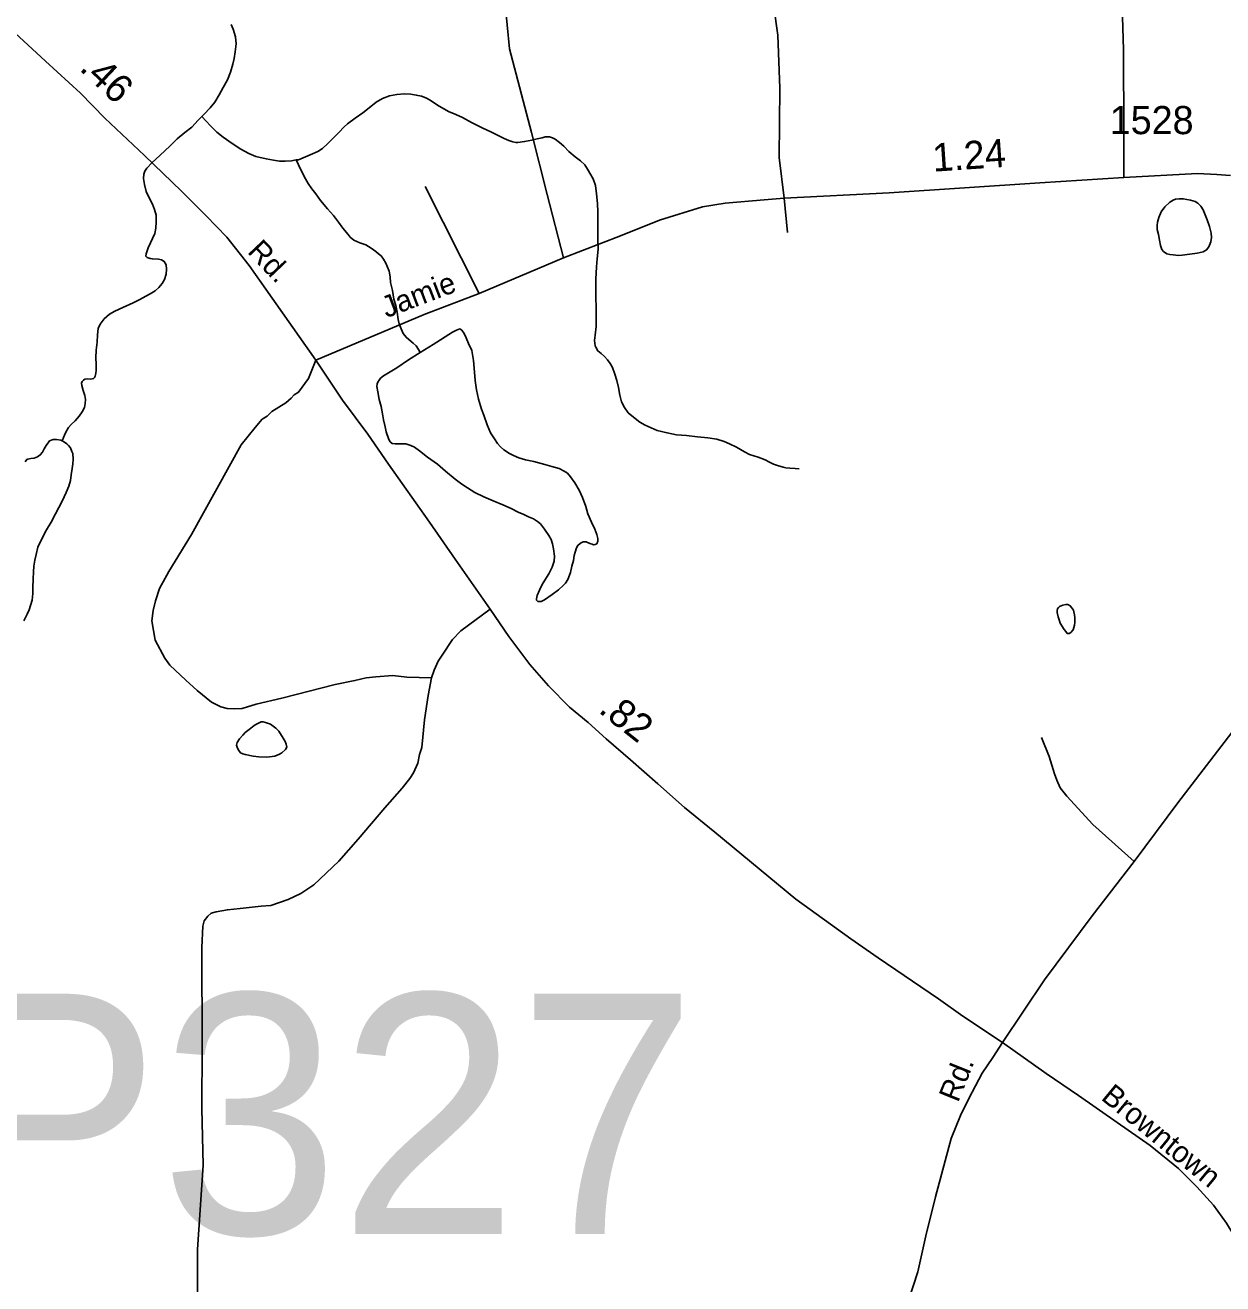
# Model space of a CAD drawing. Extents: x 2220236 to 2384410, y 720751 to 894131.
# Drawn here: x 2336921 to 2342231, y 837965 to 843547 of the extents above; entities that cross this region are included whole.
import ezdxf

# ---------------------------------------------------------------- set-up
doc = ezdxf.new("R2010")
doc.units = 0
for name, color, linetype in [('Exist Hydrographic Misc Water Feature', 7, 'Continuous'), ('Exist Hydrographic Pond Under 1500 Sq Ft', 7, 'Continuous'), ('Exist Road Non-System Type 51', 7, 'Continuous'), ('Exist Road Secondary Mileage Hundredths English Label', 7, 'Continuous'), ('Exist Road Secondary Structure Pipe Number Label', 7, 'Continuous'), ('Exist Road Secondary Type 51 Attributed', 7, 'Continuous'), ('Exist Road Secondary Type 51 Label', 7, 'Continuous'), ('Exist Road Secondary Type 51 Number Label', 7, 'Continuous')]:
    doc.layers.add(name, color=color, linetype=linetype)

msp = doc.modelspace()

# ---------------------------------------------------------------- linework, layer by layer
at = {"layer": 'Exist Hydrographic Misc Water Feature'}
for points in [[(2337834.4, 843550.5), (2337842.8, 843528.8), (2337852.4, 843495.4), (2337855.7, 843463.7), (2337852.2, 843429.1), (2337846.5, 843399.3), (2337841, 843373.5), (2337831.2, 843338.7), (2337817.5, 843305.3), (2337797.9, 843271), (2337780.5, 843238.1), (2337760.8, 843206.1), (2337741.2, 843180.1), (2337713.5, 843151.7), (2337703.4, 843141.4)], [(2338122.2, 842949.5), (2338132, 842950.5), (2338153.7, 842959), (2338183.7, 842971.7), (2338217.5, 842986.2), (2338239.3, 843000.2), (2338263, 843022.5), (2338290.7, 843050.6), (2338310.6, 843071.1), (2338334.5, 843096), (2338350, 843109.8), (2338383.8, 843134.1), (2338417.3, 843158.5), (2338453.2, 843186.9), (2338476.7, 843205.2), (2338504.6, 843221.1), (2338536.6, 843233.9), (2338568.5, 843240.2), (2338601.9, 843242.2), (2338630.5, 843241), (2338654.6, 843237.1), (2338677.2, 843231.5), (2338697.2, 843224.1), (2338715.6, 843214), (2338749, 843192.4), (2338797.4, 843164.8), (2338829.5, 843151.4), (2338859.6, 843137.2), (2338899.9, 843115.8), (2338950.1, 843090.7), (2338984.6, 843073.4), (2339014.8, 843058.8), (2339044.9, 843043.7), (2339064.9, 843035.6), (2339082.9, 843029.8), (2339096.2, 843027.1), (2339105, 843026.4), (2339135.1, 843030.9), (2339167, 843037.2), (2339191, 843043.1), (2339212.8, 843047.3), (2339226.7, 843052.1), (2339244.8, 843051.8), (2339258.1, 843046.8), (2339270.9, 843040.8), (2339289.2, 843026.7), (2339309.2, 843011.1), (2339331.5, 842987.4), (2339359.7, 842963), (2339382.1, 842945.9), (2339401.6, 842927), (2339414.5, 842907.8), (2339438.8, 842866.1), (2339449.2, 842836.4), (2339453.7, 842798.8), (2339458.4, 842756.3), (2339459, 842718.6), (2339459.3, 842678.2), (2339459.8, 842634.9), (2339460.3, 842590.6), (2339460.8, 842552.9), (2339457.3, 842510.8), (2339453.9, 842474.5), (2339450.5, 842420.2), (2339450.7, 842384.1), (2339451.2, 842354.6), (2339451.9, 842280.8), (2339452.9, 842210.3), (2339447.2, 842172.3), (2339445.5, 842148.6), (2339447.8, 842124.7), (2339450.1, 842118.2), (2339460.2, 842102.2), (2339474.2, 842090.7), (2339488.5, 842077.1), (2339502.5, 842062.9), (2339515, 842047), (2339524.9, 842028.7), (2339535.3, 841999.6), (2339543.7, 841971.1), (2339551.2, 841939.6), (2339556.6, 841906), (2339565, 841876.1), (2339577.1, 841852), (2339593.5, 841828), (2339617.3, 841808.3), (2339646.1, 841786.5), (2339670, 841772.7), (2339696.4, 841761.7), (2339722.5, 841749.6), (2339766.6, 841738.3), (2339808.6, 841730.8), (2339852.7, 841727.1), (2339900.9, 841721.5), (2339947, 841716.1), (2339986.9, 841711.2), (2340019.2, 841701)], [(2337703.4, 843141.4), (2337687.7, 843125.3), (2337660, 843095.3), (2337628.5, 843070.4), (2337594.9, 843042.8), (2337563, 843011.9), (2337517.8, 842969.1), (2337482, 842937.1), (2337460.4, 842912.6), (2337450.4, 842899), (2337446.7, 842886.4), (2337444.9, 842866.6), (2337449.2, 842840.5), (2337457.7, 842809.1), (2337473.9, 842775.3), (2337485.6, 842752.8), (2337494.5, 842729.2), (2337500.7, 842704.8), (2337501.3, 842675.3), (2337499.5, 842647.3), (2337495.8, 842623.5), (2337466.6, 842559), (2337456.9, 842532.3), (2337455, 842522.4), (2337461.1, 842517.1), (2337474.8, 842512.7), (2337485, 842510.5), (2337511.3, 842509.3), (2337525.3, 842505.6), (2337537.3, 842499.5), (2337545.5, 842483.4), (2337547.6, 842465.5), (2337545.9, 842443.4), (2337538.3, 842419.1), (2337528.5, 842401.7), (2337512.6, 842383), (2337496.7, 842369.2), (2337475, 842355.2), (2337455.1, 842344.5), (2337429.4, 842330.3), (2337399.4, 842316), (2337353.7, 842295.1), (2337317.9, 842278.8), (2337294.2, 842264.7), (2337270.4, 842244.1), (2337252.7, 842220.4), (2337244.9, 842202), (2337241.1, 842173.9), (2337239.6, 842140.4), (2337236, 842105.8), (2337234.5, 842071.9), (2337234.6, 842044), (2337235.1, 842016.2), (2337233.4, 842002.3), (2337231.3, 841989.7), (2337227.6, 841984), (2337223.5, 841979.6), (2337211.4, 841977.4), (2337195.7, 841977.8), (2337185.5, 841977.4), (2337179.4, 841972.8), (2337173.8, 841967), (2337169.8, 841959.3), (2337171.9, 841948.9), (2337178, 841926.8), (2337184.5, 841905.1), (2337188.5, 841887.2), (2337187, 841869.1), (2337183.1, 841851.6), (2337173.4, 841831.5), (2337159.4, 841812.8), (2337141.9, 841792.4), (2337123.8, 841776.3), (2337112.6, 841762.7), (2337102.5, 841744.2), (2337094.6, 841728.1), (2337090.7, 841718.1), (2337086.7, 841705.8), (2337085.1, 841703.1)], [(2337703.4, 843141.4), (2337742.2, 843100.3), (2337770.6, 843072), (2337798.4, 843050.1), (2337839, 843021.6), (2337877.4, 842997.6), (2337911.6, 842977.6), (2337943.7, 842964.2), (2337989.7, 842954.6), (2338021.8, 842947.7), (2338047.9, 842943.8), (2338073.8, 842944.2), (2338102, 842946), (2338122.2, 842949.5)], [(2338122.2, 842949.5), (2338132.3, 842926.9), (2338150.5, 842890.6), (2338163.1, 842864.8), (2338175.1, 842845), (2338191.4, 842821.7), (2338209.7, 842799.4), (2338230, 842770.1), (2338260.4, 842731.9), (2338286.9, 842702.5), (2338309.1, 842673.2), (2338329.5, 842646.8), (2338352, 842619.2), (2338362, 842607.1), (2338378.3, 842594), (2338404.4, 842581.9), (2338430.4, 842572.1), (2338454.6, 842558.4), (2338474.9, 842542.8), (2338486.8, 842532.8), (2338499, 842523.4), (2338509.1, 842509.1), (2338519.4, 842491.4), (2338534, 842455.9), (2338538.2, 842431.5), (2338540.6, 842405.3), (2338549, 842370.2), (2338555.4, 842332.1), (2338563.8, 842303.5), (2338570, 842273.6), (2338574.6, 842241.6), (2338578.6, 842222.1), (2338587.1, 842200.4), (2338597.1, 842180.2), (2338609.3, 842162.6), (2338621.5, 842152.6), (2338641.5, 842137), (2338653.8, 842125.1), (2338664, 842109.1), (2338672.2, 842094.6)], [(2340019.2, 841701), (2340042.9, 841690.5), (2340075.1, 841675.4), (2340109.7, 841654.5), (2340132.2, 841643.3), (2340169.8, 841630.7), (2340202, 841619.9), (2340218.2, 841609.7), (2340238.3, 841600), (2340256.3, 841594.2), (2340280.6, 841586), (2340293.1, 841584.2), (2340310.6, 841582.3), (2340334.6, 841581), (2340352.4, 841579.1)]]:
    msp.add_lwpolyline(points, dxfattribs=at)
at = {"layer": 'Exist Hydrographic Pond Under 1500 Sq Ft'}
for points in [[(2341939.6, 842641.2), (2341945.1, 842618.4), (2341949.7, 842594), (2341954, 842569.6), (2341960.3, 842551.8), (2341968.2, 842543.9), (2341982.4, 842533.6), (2341995, 842530.2), (2342010.5, 842528.2), (2342034.2, 842525.9), (2342050.6, 842526.6), (2342084.6, 842531.2), (2342116.5, 842535.8), (2342144.2, 842541.9), (2342158.3, 842550), (2342168.2, 842564.2), (2342177.8, 842585.9), (2342180, 842605.7), (2342179.2, 842624.7), (2342171.1, 842654.6), (2342160.7, 842683.7), (2342144.1, 842728.3), (2342133.3, 842744.3), (2342119.6, 842757.5), (2342107.5, 842764.6), (2342087.5, 842771), (2342055.5, 842777.2), (2342037.1, 842777.1), (2342021.4, 842774.8), (2342010.1, 842770.4), (2341995.7, 842762.3), (2341973.9, 842741.7), (2341958, 842719.7), (2341946.3, 842694), (2341940.6, 842673), (2341938.8, 842659.2), (2341939.6, 842641.2)], [(2339440.6, 841242.5), (2339448.4, 841244.4), (2339454.5, 841246.3), (2339460.3, 841258.7), (2339460.1, 841270.2), (2339455.8, 841288.1), (2339445.6, 841312.3), (2339431.3, 841342.2), (2339414.9, 841379.9), (2339406.4, 841411.8), (2339392, 841452.2), (2339377.5, 841485.1), (2339357.1, 841517.1), (2339339, 841543.6), (2339324.6, 841559.4), (2339310.7, 841568.7), (2339288.6, 841580.9), (2339256.3, 841590.1), (2339224.2, 841597.9), (2339176, 841611.4), (2339139.6, 841619.1), (2339109, 841628.4), (2339085.7, 841638.2), (2339067.5, 841648), (2339043.3, 841663.4), (2339027.6, 841677.5), (2339015.2, 841691.2), (2339000.9, 841712.6), (2338984.4, 841739.1), (2338968.2, 841774.6), (2338953.6, 841816.6), (2338943.3, 841844.1), (2338930.7, 841887.9), (2338922.1, 841930.2), (2338915.8, 841971.7), (2338911, 842025.6), (2338908.6, 842060), (2338900.2, 842103.9), (2338885.8, 842135.5), (2338875.3, 842159.7), (2338867.2, 842179.7), (2338856.4, 842195), (2338847.1, 842199.6), (2338833.2, 842194.7), (2338815.2, 842185.2), (2338729.7, 842131.4), (2338672.2, 842094.6)], [(2338672.2, 842094.6), (2338620.6, 842062.3), (2338568.9, 842028), (2338509.3, 841991.1), (2338495.6, 841980.7), (2338489.7, 841973.3), (2338485.7, 841967.2), (2338481.8, 841956.5), (2338480, 841945), (2338484.3, 841921.2), (2338490.6, 841887), (2338499.4, 841855.5), (2338505.4, 841822.9), (2338509.7, 841796.8), (2338516.3, 841764.9), (2338520.4, 841743.1), (2338532.7, 841709.2), (2338539, 841699.6), (2338547.2, 841691.7), (2338561, 841689.6), (2338575.1, 841690.2), (2338597.1, 841690.5), (2338608.9, 841690), (2338631.2, 841682.7), (2338647.3, 841675.1), (2338669.3, 841658.9), (2338703.9, 841631.5), (2338748.2, 841599.8), (2338784.6, 841568.5), (2338827.1, 841533.1), (2338857.2, 841511.4), (2338881.5, 841495.3), (2338913.8, 841474.3), (2338953.4, 841454.6), (2338996.1, 841436.7), (2339038.5, 841419.7), (2339074.6, 841403.8), (2339106.8, 841386.4), (2339130.8, 841376.5), (2339152.9, 841366.9)], [(2336914.3, 840904.5), (2336930.1, 840934.7), (2336937.8, 840954.7), (2336951.2, 840996.2), (2336954.9, 841026.6), (2336954.5, 841052.8), (2336956.2, 841090.6), (2336957.9, 841122.9), (2336959.5, 841148.2), (2336963.3, 841174.6), (2336968.9, 841198.8), (2336977.4, 841232), (2336996.1, 841271.2), (2337015.6, 841309), (2337035.2, 841343.3), (2337054.7, 841379.6), (2337083.9, 841436.6), (2337101.7, 841474), (2337113.4, 841502.4), (2337120.8, 841528.3), (2337124.8, 841552.1), (2337128.2, 841580.2), (2337132, 841601), (2337133.7, 841622.4), (2337131.4, 841646.9), (2337127.4, 841656.6), (2337121.2, 841672.8), (2337113.2, 841682.3), (2337105, 841690.2), (2337094.9, 841697.9), (2337085.1, 841703.1)], [(2337085.1, 841703.1), (2337078.8, 841706.1), (2337058.9, 841709.6), (2337044.8, 841709.7), (2337029, 841703.5), (2337024.9, 841699), (2337013.1, 841683.1), (2337005.1, 841668.7), (2336997.6, 841652.9), (2336987.6, 841641), (2336975.7, 841633), (2336959.9, 841626.8), (2336945.9, 841624.6), (2336931.9, 841622.4), (2336927.7, 841620.5), (2336919.9, 841610.4)], [(2339152.9, 841366.9), (2339175, 841357), (2339192.8, 841345.6), (2339205.4, 841335.3), (2339223.8, 841311.4), (2339242, 841283.6), (2339252.2, 841265.9), (2339258.6, 841246.5), (2339262.8, 841224.4), (2339267.1, 841191.7), (2339265.3, 841170.3), (2339257.5, 841143.7), (2339242, 841113.6), (2339224.4, 841085.9), (2339212.5, 841065.7), (2339201, 841041.3), (2339191.2, 841017.3), (2339187.5, 841003), (2339187.4, 840997.4), (2339193.5, 840991.1), (2339207.7, 840990.7), (2339223.5, 840997.9), (2339257.3, 841022.3), (2339285, 841042.5), (2339306.8, 841063), (2339316.6, 841072.3), (2339326.4, 841089.1), (2339338, 841119.1), (2339345, 841147.3), (2339351.2, 841173.2), (2339355.2, 841195.3), (2339358.9, 841209.6), (2339365, 841228.6), (2339370.5, 841239.6), (2339382.5, 841249.9), (2339394.4, 841256), (2339408.2, 841255.9), (2339424.6, 841248.4), (2339434.6, 841244.5), (2339440.6, 841242.5)], [(2341509.8, 840895.5), (2341527, 840867.3), (2341535.3, 840857.2), (2341541.2, 840849.2), (2341544.9, 840848.4), (2341549.4, 840849.5), (2341557.4, 840853.8), (2341567.1, 840865.7), (2341570, 840875), (2341572.9, 840885.6), (2341574.7, 840898.1), (2341574.5, 840917.8), (2341572.3, 840931.5), (2341570.1, 840945.6), (2341568.2, 840952), (2341559.8, 840963.8), (2341553.9, 840971.8), (2341543.9, 840977.3), (2341534, 840977.6), (2341521.9, 840975.4), (2341505.8, 840969.2), (2341501.7, 840964.7), (2341498, 840959), (2341496, 840950.7), (2341496.4, 840942.5), (2341500.4, 840923), (2341504.6, 840909.1), (2341509.8, 840895.5)], [(2337857.1, 840353.9), (2337860.6, 840365.5), (2337871.1, 840382.3), (2337884.9, 840398.3), (2337896.2, 840409.6), (2337913.1, 840423.4), (2337928.4, 840434.6), (2337940.4, 840444.3), (2337952.3, 840450.3), (2337966.5, 840456.8), (2337975.4, 840457.2), (2337986.3, 840455), (2338008.6, 840447), (2338032.6, 840429), (2338044.7, 840415.7), (2338064.9, 840385.3), (2338073.1, 840369.9), (2338077.2, 840357.9), (2338080, 840344.9), (2338074.9, 840334.9), (2338058.8, 840319.4), (2338048.2, 840313.1), (2338027.5, 840305), (2337991.6, 840300.9), (2337957.1, 840302.2), (2337931.7, 840304.4), (2337895.6, 840311.8), (2337886, 840314.7), (2337875.6, 840320.2), (2337867.3, 840329.7), (2337861.7, 840339.9), (2337857.1, 840353.9)]]:
    msp.add_lwpolyline(points, dxfattribs=at)
at = {"layer": 'Exist Road Non-System Type 51'}
for p, q in [((2338694.7, 842831.5), (2338933.9, 842357.5)), ((2340286, 842780), (2340300.6, 842626.8))]:
    msp.add_line(p, q, dxfattribs=at)
for points in [[(2341791.6, 842870.7), (2341791.6, 843069.8), (2341789.9, 843438.1), (2341780.3, 843778.5), (2341731.3, 844112.9), (2341696.1, 844334.2), (2341673.5, 844449.9), (2341677, 844554.7), (2341687.9, 844644.8), (2341693.3, 844704.9), (2341692.8, 844730.9), (2341688.5, 844756.9), (2341674.1, 844792.7), (2341659.9, 844806.6), (2341633.8, 844822.3), (2341607.8, 844827.8), (2341589.7, 844825.7), (2341490, 844802.4), (2340873.7, 844681.2), (2340582.6, 844621.6), (2340165.6, 844538.8)], [(2340165.6, 844538.8), (2340041.9, 844519.1), (2339778.7, 844458.1), (2339448, 844358.2), (2339348.4, 844326.9), (2339288.7, 844304.2), (2339233, 844277.5), (2339167.6, 844232.8), (2339134, 844202.5), (2339114.4, 844174.2), (2339092.7, 844151.9), (2339075.1, 844117.8), (2339051.8, 844051.4), (2339040.4, 844007.3), (2339029.6, 843909.3), (2339031.9, 843877.3), (2339038.4, 843835.4), (2339047.3, 843654.6), (2339067.3, 843441.6), (2339165, 843071.5), (2339234.8, 842795.7), (2339307.2, 842514.6)], [(2340165.6, 844538.8), (2340199.2, 844073.1), (2340220, 843839.5), (2340240.6, 843627.8), (2340258, 843502.1), (2340266.9, 843268.3), (2340264.2, 842959.8), (2340286, 842780)], [(2338722.8, 840652.6), (2338612.8, 840655.2), (2338550.7, 840662.4), (2338474.9, 840657.5), (2338432.8, 840653), (2338382.9, 840640.5), (2338295.2, 840623.4), (2338057.9, 840562.6), (2337944.4, 840535.2), (2337882.8, 840516.5), (2337846.6, 840514.2), (2337816.8, 840515.8), (2337788.6, 840523.4), (2337746.3, 840544.9), (2337683.8, 840596.2), (2337633.1, 840641.5), (2337562.4, 840708.6), (2337540, 840740.3), (2337497.2, 840819.8), (2337482.1, 840905.7), (2337487.6, 840951.7), (2337499.1, 840993.8), (2337516.5, 841047.9), (2337557.4, 841124.4), (2337657.5, 841287.6), (2337878.5, 841686), (2337939.6, 841762.7), (2337971.2, 841799.2), (2337993, 841813.3), (2338014.8, 841833.6), (2338076.2, 841872.4), (2338100, 841892.8), (2338113.8, 841906.9), (2338131.7, 841919.1), (2338177.1, 841979.5), (2338209.8, 842060.7)], [(2338981.9, 840957.4), (2338852.8, 840861.4), (2338814.5, 840823), (2338769.5, 840753), (2338751.9, 840726.9), (2338734.4, 840686.7), (2338722.8, 840652.6)], [(2338722.8, 840652.6), (2338707.8, 840574.4), (2338691, 840466.3), (2338678.6, 840344.1), (2338668.9, 840312.1), (2338661.4, 840274), (2338641.9, 840231.7), (2338626.2, 840205.5), (2338592.7, 840163.1), (2338515.8, 840076.3), (2338397.5, 839936.8), (2338310.6, 839839.8), (2338199.9, 839734.7), (2338142.4, 839695.9), (2338086.7, 839669.2), (2338009.2, 839642.2), (2337967.2, 839639.7), (2337873.2, 839628.7), (2337817.4, 839624), (2337767.5, 839615.3), (2337745.6, 839609.2), (2337729.8, 839595), (2337714, 839574.7), (2337708.4, 839550.7), (2337703.4, 839456.6), (2337704.8, 839016.9), (2337704, 838742.9), (2337709.2, 838490.7), (2337684.8, 838117.1), (2337684.8, 837823.8)], [(2341426.3, 840387.4), (2341460.4, 840303.6), (2341483.6, 840226.5), (2341494.4, 840198.8), (2341510.1, 840164.8), (2341538.9, 840128.1), (2341654, 840002.4), (2341837.2, 839837.5)]]:
    msp.add_lwpolyline(points, dxfattribs=at)
at = {"layer": 'Exist Road Secondary Type 51 Attributed'}
for points in [[(2336538.7, 843835.7), (2336587.8, 843790), (2336737.4, 843647.9), (2336875, 843513.4), (2337010.4, 843387.1), (2337166.1, 843245), (2337273.5, 843134.3), (2337449.3, 842968.6), (2337613.2, 842810.7), (2337722.3, 842701.4), (2337814.7, 842607.1), (2337914.1, 842481.4), (2338209.8, 842060.7)], [(2338209.8, 842060.7), (2338689.6, 842263.2), (2338933.9, 842357.5), (2339307.2, 842514.6), (2339560.2, 842612.4), (2339732.9, 842682.2), (2339923.1, 842741.6), (2340024.3, 842757.3), (2340197, 842773), (2340286, 842780), (2340751.8, 842802.7), (2341420, 842848), (2341791.6, 842870.7), (2342117.9, 842888.6), (2342203.4, 842885.1), (2342264.5, 842879.9)], [(2338209.8, 842060.7), (2338328.1, 841883.5), (2338440.2, 841732.5), (2338531, 841599.9), (2338713.3, 841343.2), (2338826.7, 841179.1), (2338981.9, 840957.4), (2339065.7, 840835.2), (2339158.2, 840711.3), (2339240.2, 840617), (2339334.4, 840522.7), (2339416.4, 840454.6), (2339496.6, 840381.3), (2339604.8, 840288.8), (2339725.2, 840182.3), (2339843.8, 840077.6), (2339978.5, 839967.9), (2340338.1, 839670.2), (2340581.8, 839494.5), (2340703.1, 839410.7), (2340970, 839229.1), (2341078.2, 839152.3), (2341254.4, 839035.3)], [(2341254.4, 839035.3), (2341439.4, 839313.7), (2341651.4, 839596.5), (2341837.2, 839837.5), (2342031.5, 840098.5), (2342333.4, 840493), (2342452, 840644.9), (2342530.5, 840730.4), (2342600.3, 840796.8), (2342668.3, 840852.6), (2342732.9, 840898), (2342802.7, 840941.7), (2342881.2, 840983.6), (2343019.9, 841060.4), (2343255.4, 841193.1), (2343485.7, 841315.3), (2343672.4, 841425.2), (2344130.4, 841699.3), (2344388.6, 841837.2)], [(2340837.2, 837890.8), (2340877.7, 838017.3), (2340914.2, 838178.2), (2340956, 838351), (2341025.8, 838609.4), (2341067.7, 838710.6), (2341102.6, 838783.9), (2341134, 838843.3), (2341164, 838899.3), (2341210.8, 838969), (2341254.4, 839035.3)], [(2341254.4, 839035.3), (2341446.9, 838897.8), (2341591.1, 838799.7), (2341762.3, 838680.9), (2341907.9, 838577.9), (2342033.6, 838476.6), (2342115.6, 838394.6), (2342188.8, 838314.3), (2342246.4, 838233.9), (2342305.8, 838136.3), (2342360.9, 838042.9), (2342408.7, 837951.1)]]:
    msp.add_lwpolyline(points, dxfattribs=at)

# ---------------------------------------------------------------- texts
at = {"layer": 'Exist Road Secondary Mileage Hundredths English Label'}
for s, rotation, p in [('.46', 316.6938, (2337156.6, 843350.5)), ('1.24', 3.886, (2340947.2, 842896.9)), ('.82', 321.7602, (2339458, 840502.6))]:
    msp.add_text(s, height=125, rotation=rotation, dxfattribs=at).set_placement(p)
at = {"layer": 'Exist Road Secondary Structure Pipe Number Label'}
msp.add_text('P327', height=1066.27, dxfattribs=at).set_placement((2336568.2, 838185))
at = {"layer": 'Exist Road Secondary Type 51 Label'}
for s, rotation, p in [('Rd.', 313.5545, (2337901.9, 842539.5)), ('Jamie', 20.8152, (2338522.4, 842247.3)), ('Rd.', 68.112, (2341056.7, 838765.5)), ('Browntown', 320.5541, (2341686.5, 838785))]:
    msp.add_text(s, height=95, rotation=rotation, dxfattribs=at).set_placement(p)
at = {"layer": 'Exist Road Secondary Type 51 Number Label'}
msp.add_text('1528', height=125, dxfattribs=at).set_placement((2341729.1, 843063.6))

doc.saveas('drawing.dxf')
